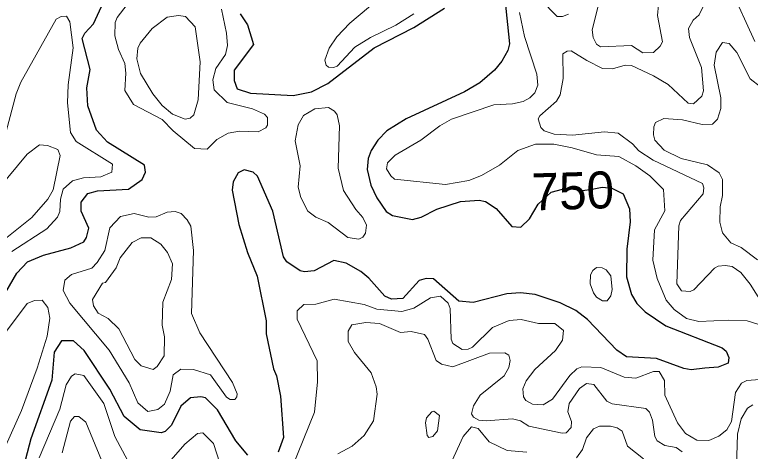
# Model space of a CAD drawing. Extents: x 763.2 to 816.8, y 7896.5 to 7952.7.
# Drawn here: x 768.732 to 771.916, y 7909.984 to 7911.872 of the extents above; entities that cross this region are included whole.
import ezdxf
from ezdxf.enums import TextEntityAlignment as Align

# ---------------------------------------------------------------- set-up
doc = ezdxf.new("R2010")
doc.units = 0
doc.header["$LTSCALE"] = 0.064
doc.layers.add('1', color=7, linetype='Continuous', lineweight=25)
doc.layers.add('2', color=7, linetype='Continuous', lineweight=13)
doc.layers.add('61', color=7, linetype='Continuous')

msp = doc.modelspace()

# ---------------------------------------------------------------- linework, layer by layer
at = {"layer": '1'}
for points in [[(768.6931, 7910.6723), (768.7419, 7910.7544), (768.7874, 7910.8039), (768.8564, 7910.8323), (768.9753, 7910.8639), (769.0308, 7910.8905), (769.0422, 7910.9087), (769.0531, 7910.949), (769.0198, 7911.0229), (769.0191, 7911.0622), (769.049, 7911.0987), (769.0905, 7911.1101), (769.2238, 7911.1183), (769.2835, 7911.1596), (769.298, 7911.1909), (769.2935, 7911.2211), (769.1336, 7911.321), (769.0859, 7911.3729), (769.0486, 7911.479), (769.0437, 7911.5564), (769.0583, 7911.636), (769.0239, 7911.7691), (769.0355, 7911.792), (769.0735, 7911.8323), (769.1166, 7911.9272)], [(770.8531, 7911.9432), (770.8729, 7911.746), (770.8659, 7911.7175), (770.8403, 7911.6711), (770.8082, 7911.6322), (770.7456, 7911.5781), (770.6783, 7911.5388), (770.4261, 7911.4215), (770.3421, 7911.3697), (770.303, 7911.3291), (770.2744, 7911.2852), (770.2614, 7911.2507), (770.2568, 7911.2033), (770.2732, 7911.1357), (770.2992, 7911.0806), (770.3399, 7911.0211), (770.3667, 7911.0033), (770.4541, 7910.9872), (770.4908, 7910.9968), (770.559, 7911.0311), (770.6615, 7911.0649), (770.7415, 7911.0707), (770.7692, 7911.0639), (770.8155, 7911.0337), (770.8834, 7910.9564), (770.922, 7910.9528), (770.96, 7910.9892), (770.9978, 7911.0526), (771.0531, 7911.1046), (771.1031, 7911.1183), (771.1404, 7911.1193), (771.1891, 7911.1121), (771.2306, 7911.1172), (771.2742, 7911.1266), (771.3167, 7911.1224), (771.3659, 7911.0981), (771.3922, 7911.0322), (771.3954, 7910.9761), (771.3807, 7910.8578), (771.3791, 7910.7387), (771.4014, 7910.6615), (771.4248, 7910.6233), (771.4611, 7910.5879), (771.5507, 7910.5263), (771.7941, 7910.4316), (771.8114, 7910.4173), (771.8221, 7910.3894), (771.8191, 7910.3656), (771.7759, 7910.3476), (771.7192, 7910.3428), (771.6593, 7910.3362), (771.6277, 7910.3418), (771.5095, 7910.3852), (771.3795, 7910.3921)], [(769.7073, 7911.8757), (769.7391, 7911.8291), (769.7651, 7911.7441), (769.6817, 7911.6323), (769.6814, 7911.5875), (769.6953, 7911.5521), (769.7529, 7911.5327), (769.937, 7911.5227), (770.0166, 7911.5391), (770.0872, 7911.5752), (770.2874, 7911.7287), (770.4587, 7911.817), (770.5922, 7911.9013)], [(770.9846, 7910.6618), (770.9213, 7910.6696), (770.8621, 7910.6648), (770.7162, 7910.6274), (770.6544, 7910.6336), (770.5438, 7910.7299), (770.5129, 7910.7319), (770.4829, 7910.7232), (770.4121, 7910.6451), (770.3634, 7910.6418), (770.3339, 7910.655), (770.2643, 7910.7325), (770.2296, 7910.7621), (770.1662, 7910.7983), (770.113, 7910.8091), (770.0279, 7910.7639), (769.9859, 7910.7601), (769.9673, 7910.765), (769.9094, 7910.8033), (769.8956, 7910.8253), (769.8485, 7911.022), (769.7829, 7911.1741), (769.7639, 7911.191), (769.7254, 7911.2011), (769.6996, 7911.1887), (769.6779, 7911.15), (769.6735, 7911.1129), (769.7013, 7910.9647), (769.7394, 7910.8434), (769.7817, 7910.7412), (769.8207, 7910.5487), (769.8208, 7910.4916), (769.8526, 7910.3403), (769.8654, 7910.3106), (769.8818, 7910.2226), (769.8949, 7910.0435), (769.8722, 7909.9802)], [(771.3795, 7910.3921), (771.3383, 7910.421), (771.2103, 7910.554), (771.1604, 7910.5924), (771.093, 7910.6268), (770.9846, 7910.6618)], [(769.7406, 7909.9666), (769.6884, 7910.0298), (769.609, 7910.1634), (769.5573, 7910.2145), (769.5381, 7910.219), (769.4935, 7910.2146), (769.4516, 7910.1797), (769.4109, 7910.0975), (769.3832, 7910.0696), (769.3663, 7910.0635), (769.2749, 7910.0768), (769.206, 7910.1345), (769.1435, 7910.2528), (769.0325, 7910.4195), (768.9858, 7910.4622), (768.9351, 7910.462), (768.9028, 7910.412), (768.8921, 7910.2909), (768.8022, 7910.0385), (768.7791, 7909.9498)]]:
    msp.add_lwpolyline(points, dxfattribs=at)
at = {"layer": '2'}
for points in [[(771.9352, 7911.7563), (771.8305, 7911.9882), (771.8053, 7912.0187), (771.7789, 7912.0177), (771.7468, 7911.9804), (771.6948, 7911.8719), (771.6683, 7911.8496), (771.6488, 7911.8134), (771.6523, 7911.7732), (771.7039, 7911.6439), (771.7124, 7911.5434), (771.7053, 7911.5203), (771.6692, 7911.4867)], [(770.4595, 7911.8757), (770.382, 7911.827), (770.2724, 7911.7737), (770.2046, 7911.7316), (770.1277, 7911.6505), (770.1113, 7911.6443), (770.0904, 7911.6459), (770.0805, 7911.6547), (770.0744, 7911.6753), (770.0924, 7911.728), (770.1268, 7911.7773), (770.1826, 7911.8364), (770.3078, 7911.9422)], [(771.0075, 7911.9397), (771.0804, 7911.8648), (771.103, 7911.8645), (771.1286, 7911.8755)], [(771.2637, 7911.9392), (771.2312, 7911.8069), (771.2361, 7911.7741), (771.2497, 7911.7454), (771.2678, 7911.7334), (771.4008, 7911.7394), (771.4499, 7911.7076), (771.4962, 7911.7088), (771.5259, 7911.7367), (771.535, 7911.7545), (771.5139, 7911.8694), (771.5189, 7911.9151)], [(769.6266, 7911.8967), (769.6488, 7911.7929), (769.6533, 7911.7398), (769.6447, 7911.6998), (769.6018, 7911.6402), (769.5895, 7911.5906), (769.5955, 7911.5471), (769.652, 7911.4932), (769.7614, 7911.4657), (769.8126, 7911.4421), (769.8258, 7911.4281), (769.8257, 7911.3945), (769.8193, 7911.3832), (769.7851, 7911.3663), (769.7043, 7911.368), (769.6551, 7911.3598), (769.6068, 7911.3331), (769.5644, 7911.2915), (769.5107, 7911.2943), (769.4184, 7911.3698), (769.3707, 7911.419), (769.2464, 7911.4844), (769.2084, 7911.5452), (769.213, 7911.6203), (769.2081, 7911.6616), (769.1818, 7911.7215), (769.1654, 7911.7813), (769.1668, 7911.8383), (769.1755, 7911.8602), (769.2183, 7911.9162)], [(768.6754, 7911.2909), (768.7388, 7911.5301), (768.7578, 7911.5801), (768.9118, 7911.8536), (768.9326, 7911.8645), (768.9557, 7911.8667), (768.9712, 7911.8412), (768.9845, 7911.7287), (768.963, 7911.5687), (768.9599, 7911.492), (768.974, 7911.3625), (768.9974, 7911.3245), (769.1551, 7911.226), (769.1519, 7911.1909), (769.1047, 7911.1712), (769.0298, 7911.1674), (768.9818, 7911.1534), (768.9418, 7911.1174), (768.9306, 7911.0746), (768.9267, 7911.0207), (768.9177, 7910.9965), (768.871, 7910.9458), (768.7197, 7910.8481)], [(770.9825, 7911.5351), (770.996, 7911.5677), (770.9919, 7911.6154), (770.9384, 7911.778), (770.9173, 7911.8825)], [(771.946, 7910.8127), (771.8765, 7910.865), (771.8316, 7910.8862), (771.7958, 7910.9291), (771.7833, 7910.9748), (771.7847, 7911.0418), (771.7948, 7911.091), (771.7948, 7911.1593), (771.7814, 7911.1888), (771.7299, 7911.2227), (771.6167, 7911.25), (771.5422, 7911.2867), (771.5028, 7911.3301), (771.4959, 7911.3522), (771.498, 7911.3876), (771.5059, 7911.4055), (771.5413, 7911.4236), (771.6214, 7911.4177), (771.7078, 7911.3976), (771.752, 7911.3995), (771.7741, 7911.4211), (771.7882, 7911.4668), (771.7881, 7911.5126), (771.7588, 7911.6548), (771.7681, 7911.7103), (771.7954, 7911.7521), (771.8238, 7911.7479), (771.8568, 7911.7089), (771.915, 7911.5951), (771.9595, 7911.5606)], [(771.3743, 7911.6538), (771.319, 7911.6386), (771.2763, 7911.6392), (771.2078, 7911.6749), (771.1407, 7911.7163), (771.1225, 7911.7149), (771.1044, 7911.7036), (771.1062, 7911.5972), (771.0922, 7911.5254), (771.0766, 7911.4981), (771.0044, 7911.4354), (770.9978, 7911.4217), (771.0094, 7911.3846), (771.0228, 7911.37), (771.0665, 7911.3564), (771.1467, 7911.3517), (771.2845, 7911.3665), (771.3432, 7911.3602), (771.4052, 7911.3138), (771.4338, 7911.2838), (771.4949, 7911.2426), (771.708, 7911.142), (771.714, 7911.1232), (771.7122, 7911.0973), (771.6139, 7910.9822), (771.6059, 7910.9588), (771.5976, 7910.7085), (771.6178, 7910.6781), (771.6554, 7910.6746), (771.6709, 7910.6817), (771.7607, 7910.7754), (771.776, 7910.7846), (771.8066, 7910.7878), (771.8374, 7910.7828), (771.8747, 7910.7573), (771.9147, 7910.7074), (771.9635, 7910.6294)], [(771.6692, 7911.4867), (771.6473, 7911.4897), (771.5602, 7911.571), (771.4973, 7911.608), (771.4013, 7911.6523), (771.3743, 7911.6538)], [(770.623, 7911.4206), (770.8062, 7911.4832), (770.8859, 7911.4866), (770.9328, 7911.4966), (770.9609, 7911.5124), (770.9825, 7911.5351)], [(772.0617, 7910.4978), (771.9025, 7910.548), (771.8229, 7910.5512), (771.6922, 7910.5449), (771.6393, 7910.5586), (771.5861, 7910.5974), (771.5508, 7910.6373), (771.5124, 7910.7315), (771.4942, 7910.8102), (771.5005, 7910.9417), (771.545, 7911.0238), (771.5398, 7911.1164), (771.4809, 7911.1758), (771.4204, 7911.2191), (771.3471, 7911.259), (771.25, 7911.2662), (771.144, 7911.2973), (771.0658, 7911.312), (770.9862, 7911.3122), (770.9098, 7911.2855), (770.83, 7911.222), (770.7528, 7911.1775), (770.6977, 7911.1555), (770.5958, 7911.1382), (770.3755, 7911.1612), (770.3597, 7911.1748), (770.3405, 7911.2061), (770.3454, 7911.2317), (770.3789, 7911.2642), (770.4902, 7911.3302), (770.5716, 7911.3922), (770.623, 7911.4206)], [(768.6756, 7910.8914), (768.8065, 7910.9946), (768.876, 7911.074), (768.8988, 7911.115), (768.9286, 7911.2633), (768.9186, 7911.289), (768.8734, 7911.307), (768.8395, 7911.3089), (768.7852, 7911.269), (768.6595, 7911.1171)], [(770.1145, 7910.6414), (770.2441, 7910.6193), (770.2986, 7910.5991), (770.4077, 7910.5892), (770.4597, 7910.6036), (770.532, 7910.6479), (770.5747, 7910.6547), (770.608, 7910.6253), (770.6161, 7910.6021), (770.6203, 7910.4688), (770.6288, 7910.4505), (770.6691, 7910.4248), (770.6943, 7910.4251), (770.7137, 7910.434), (770.7991, 7910.5199), (770.8713, 7910.5495), (770.9238, 7910.5544), (770.9985, 7910.537), (771.07, 7910.5363), (771.1075, 7910.5058), (771.1027, 7910.4652), (771.0728, 7910.4194), (770.983, 7910.3376), (770.9457, 7910.2883), (770.9305, 7910.2548), (770.9335, 7910.2189), (770.9446, 7910.2035), (770.9731, 7910.1884), (771.0197, 7910.1855), (771.0589, 7910.2101), (771.1346, 7910.3117), (771.1648, 7910.3403), (771.1861, 7910.3488), (771.2682, 7910.3469), (771.3702, 7910.3051), (771.4198, 7910.3001), (771.4965, 7910.3288), (771.5217, 7910.3292), (771.5436, 7910.2901), (771.5457, 7910.2263), (771.6012, 7910.107), (771.6348, 7910.0605), (771.6844, 7910.0318), (771.7361, 7910.0311), (771.7789, 7910.0489), (771.8136, 7910.0774), (771.834, 7910.1134), (771.851, 7910.2382), (771.8776, 7910.2786), (771.9007, 7910.2899), (771.9756, 7910.2965)], [(768.6932, 7910.0085), (768.7609, 7910.1609), (768.8295, 7910.3429), (768.8725, 7910.4817), (768.8841, 7910.5605), (768.8759, 7910.6066), (768.8503, 7910.6378), (768.8176, 7910.6368), (768.7856, 7910.6235), (768.6924, 7910.4976)], [(770.0411, 7910.3747), (769.9538, 7910.5554), (769.9543, 7910.5916), (769.9834, 7910.6182), (770.0356, 7910.6203), (770.1145, 7910.6414)], [(770.9567, 7910.0929), (770.9205, 7910.1156), (770.887, 7910.1241), (770.7726, 7910.1158), (770.7411, 7910.1188), (770.718, 7910.1312), (770.7087, 7910.1456), (770.717, 7910.1805), (770.7468, 7910.2264), (770.8502, 7910.3104), (770.87, 7910.3464), (770.8759, 7910.3764), (770.8705, 7910.4003), (770.8533, 7910.4099), (770.7869, 7910.4079), (770.6286, 7910.3493), (770.5787, 7910.3607), (770.5558, 7910.3773), (770.5197, 7910.4685), (770.5061, 7910.4885), (770.4482, 7910.5021), (770.4012, 7910.4972), (770.311, 7910.5366), (770.2518, 7910.5413), (770.1912, 7910.5312), (770.1745, 7910.5036), (770.1745, 7910.4584), (770.202, 7910.4112), (770.275, 7910.3226), (770.2964, 7910.2632), (770.3008, 7910.2312), (770.2855, 7910.1162), (770.2445, 7910.0528), (770.1919, 7910.0066), (770.1304, 7909.9736)], [(769.9347, 7909.9176), (770.0296, 7910.1537), (770.0429, 7910.2843), (770.0411, 7910.3747)], [(768.838, 7909.9557), (768.927, 7910.1667), (768.9551, 7910.2719), (768.9776, 7910.3091), (768.9938, 7910.319), (769.0313, 7910.3119), (769.1176, 7910.1903), (769.1654, 7910.0485), (769.2217, 7909.9427)], [(771.621, 7909.9816), (771.5944, 7910.0005), (771.5457, 7910.0088), (771.5122, 7910.0292), (771.5024, 7910.0486), (771.4922, 7910.118), (771.4787, 7910.1537), (771.464, 7910.1697), (771.3177, 7910.1885), (771.2951, 7910.2004), (771.2377, 7910.2734), (771.2072, 7910.2768), (771.176, 7910.256), (771.131, 7910.1912), (771.126, 7910.155)], [(771.9271, 7910.1848), (771.9029, 7910.171), (771.8757, 7910.1246), (771.8606, 7910.0583), (771.8557, 7909.9176)], [(771.126, 7910.155), (771.1419, 7910.1122), (771.1407, 7910.0872), (771.1185, 7910.0634), (771.1014, 7910.0618), (770.9567, 7910.0929)], [(769.1385, 7909.8721), (769.04, 7910.1106), (769.0095, 7910.1351), (768.9913, 7910.1348), (768.9728, 7910.1147), (768.937, 7909.9768)], [(770.6014, 7909.89), (770.6725, 7910.0484), (770.7092, 7910.0892), (770.7373, 7910.0829), (770.7853, 7910.0242), (770.8636, 7909.9872), (770.9479, 7909.9795)], [(771.1632, 7909.9549), (771.1893, 7909.9912), (771.2069, 7910.0424), (771.2372, 7910.0807), (771.2624, 7910.0925), (771.3098, 7910.0924), (771.3395, 7910.0851), (771.3604, 7910.0716), (771.3847, 7910.0054), (771.4533, 7909.9508)], [(769.4085, 7909.9466), (769.4689, 7910.0151), (769.5237, 7910.0613), (769.5455, 7910.0634), (769.5926, 7910.0182), (769.6467, 7909.8479)]]:
    msp.add_lwpolyline(points, dxfattribs=at)
for points in [[(769.535, 7911.6688), (769.5137, 7911.8194), (769.4712, 7911.8654), (769.4402, 7911.8692), (769.3912, 7911.8619), (769.3274, 7911.8129), (769.2748, 7911.7496), (769.2655, 7911.7273), (769.2608, 7911.6814), (769.2762, 7911.6182), (769.3303, 7911.5296), (769.3696, 7911.4793), (769.4145, 7911.4424), (769.4692, 7911.4212), (769.4909, 7911.4246), (769.5068, 7911.4389), (769.5254, 7911.5036)], [(770.1317, 7911.2093), (770.1382, 7911.392), (770.1277, 7911.439), (770.1166, 7911.4548), (770.09, 7911.4714), (770.0304, 7911.4651), (769.9819, 7911.4365), (769.9589, 7911.3964), (769.946, 7911.327), (769.9673, 7911.2185), (769.9592, 7911.1266), (769.9704, 7911.0812), (770.0009, 7911.0226), (770.0356, 7910.9968), (770.0889, 7910.9735), (770.1737, 7910.9084), (770.2208, 7910.9018), (770.2383, 7910.9099), (770.2495, 7910.9271), (770.2547, 7910.9621), (770.2381, 7910.9953), (770.2078, 7911.0294), (770.1554, 7911.112)], [(769.5332, 7910.496), (769.4977, 7910.5796), (769.5054, 7910.853), (769.4947, 7910.9573), (769.479, 7910.9851), (769.4531, 7911.0126), (769.4269, 7911.0213), (769.3917, 7911.0178), (769.3438, 7910.9975), (769.3118, 7910.997), (769.2496, 7911.0132), (769.1905, 7911), (769.1436, 7910.9511), (769.122, 7910.8524), (769.0884, 7910.8), (769.0653, 7910.7762), (768.9773, 7910.7482), (768.9495, 7910.7244), (768.9419, 7910.6797), (768.971, 7910.6242), (769.1402, 7910.422), (769.227, 7910.2797), (769.2655, 7910.1932), (769.3075, 7910.1555), (769.352, 7910.165), (769.3796, 7910.1871), (769.4045, 7910.2434), (769.418, 7910.315), (769.4511, 7910.3394), (769.5057, 7910.3379), (769.5788, 7910.3147), (769.6483, 7910.2181), (769.6645, 7910.2082), (769.685, 7910.2083), (769.6938, 7910.2196), (769.6941, 7910.2328), (769.6749, 7910.2812)], [(769.3706, 7910.529), (769.3725, 7910.6295), (769.4105, 7910.7269), (769.4149, 7910.7943), (769.3937, 7910.8438), (769.364, 7910.88), (769.3209, 7910.9078), (769.2789, 7910.9077), (769.2405, 7910.8872), (769.1888, 7910.8214), (769.1714, 7910.7772), (769.1254, 7910.7144), (769.1119, 7910.711), (769.0686, 7910.6409), (769.0728, 7910.6126), (769.0937, 7910.5818), (769.1368, 7910.5583), (769.1823, 7910.513), (769.2519, 7910.3805), (769.2787, 7910.3541), (769.3305, 7910.3379), (769.3487, 7910.3506), (769.3787, 7910.3974), (769.3804, 7910.479)], [(771.2494, 7910.6507), (771.2366, 7910.6687), (771.2231, 7910.7085), (771.2244, 7910.747), (771.2337, 7910.7667), (771.2502, 7910.779), (771.2747, 7910.7781), (771.2918, 7910.7688), (771.3114, 7910.7434), (771.3182, 7910.6839), (771.3115, 7910.6567), (771.2957, 7910.6353), (771.2758, 7910.6354)], [(770.5095, 7910.1072), (770.5138, 7910.1292), (770.5367, 7910.1547), (770.5465, 7910.1579), (770.5711, 7910.1391), (770.5623, 7910.0724), (770.5418, 7910.0473), (770.524, 7910.0435), (770.5169, 7910.0523)]]:
    msp.add_lwpolyline(points, close=True, dxfattribs=at)

# ---------------------------------------------------------------- texts
at = {"layer": '61'}
msp.add_text('750', height=0.16, rotation=1.696, dxfattribs=at).set_placement((771.1496, 7911.0308), align=Align.CENTER)

doc.saveas('drawing.dxf')
